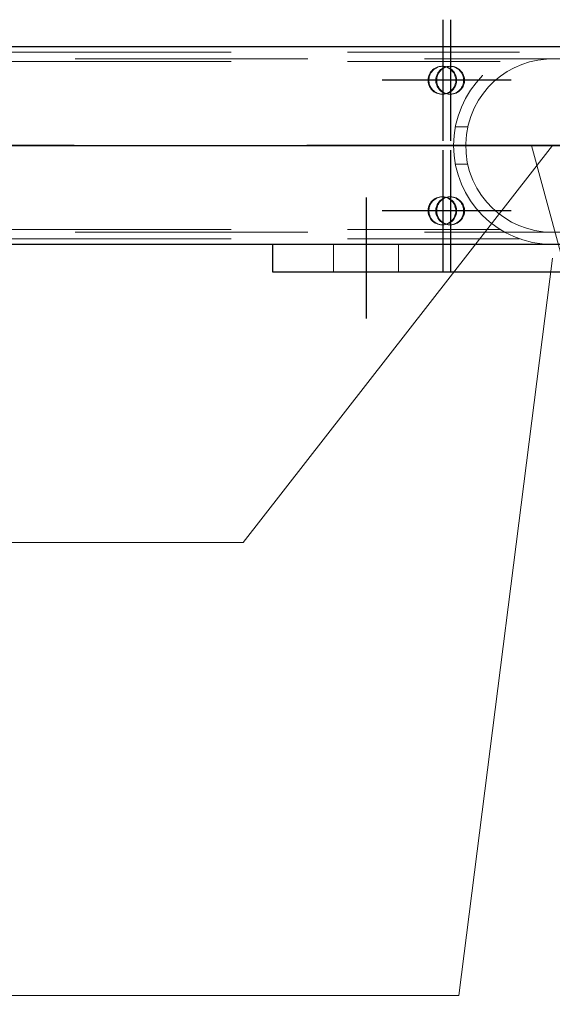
# Model space of a CAD drawing. Header units: millimetres. Extents: x -851 to 2, y 9346 to 10016.
# Tile 258 of 505: x -639.59 to -633.87, y 9752.36 to 9762.92. Entities that reach past the tile are written whole.
import ezdxf

# ---------------------------------------------------------------- set-up
doc = ezdxf.new("R2010")
doc.units = ezdxf.units.MM
doc.header["$LTSCALE"] = 10
doc.linetypes.add('HIDDEN', pattern=[0.375, 0.25, -0.125])
doc.linetypes.add('MITTE', pattern=[2, 1.25, -0.25, 0.25, -0.25])
for name, color, linetype, lineweight in [('PS_Hidden', 2, 'HIDDEN', 9), ('PS_Pos', 1, 'Continuous', 15), ('PS_Shape', 161, 'Continuous', 30), ('PS_SOLID', 7, 'Continuous', 30)]:
    doc.layers.add(name, color=color, linetype=linetype, lineweight=lineweight)
doc.layers.add('PS_Mid', color=5, linetype='MITTE')

# ---------------------------------------------------------------- blocks, each defined once
blk = doc.blocks.new('*X547')
at = {"layer": 'PS_Hidden', "color": 2, "linetype": 'HIDDEN'}
for p, q in [((-643.568, 9762.575), (-634.22, 9762.575)), ((-486.492, 9762.505), (-781.692, 9762.505)), ((-643.568, 9762.475), (-634.428, 9762.475)), ((-634.112, 9762.472), (-634.197, 9762.445)), ((-634.024, 9762.492), (-634.112, 9762.472)), ((-633.93, 9762.503), (-634.024, 9762.492)), ((-633.832, 9762.504), (-633.93, 9762.503)), ((-635.181, 9762.354), (-635.172, 9762.367)), ((-635.172, 9762.367), (-635.162, 9762.378)), ((-635.163, 9762.367), (-635.172, 9762.354)), ((-635.153, 9762.378), (-635.163, 9762.367)), ((-635.162, 9762.378), (-635.151, 9762.389)), ((-635.142, 9762.389), (-635.153, 9762.378)), ((-635.151, 9762.389), (-635.139, 9762.398)), ((-635.13, 9762.398), (-635.142, 9762.389)), ((-635.139, 9762.398), (-635.127, 9762.406)), ((-635.117, 9762.406), (-635.13, 9762.398)), ((-635.127, 9762.406), (-635.113, 9762.413)), ((-635.104, 9762.413), (-635.117, 9762.406)), ((-635.113, 9762.413), (-635.099, 9762.418)), ((-635.09, 9762.418), (-635.104, 9762.413)), ((-635.099, 9762.418), (-635.084, 9762.422)), ((-635.097, 9762.354), (-635.088, 9762.367)), ((-635.075, 9762.422), (-635.09, 9762.418)), ((-635.088, 9762.367), (-635.079, 9762.378)), ((-635.079, 9762.367), (-635.088, 9762.354)), ((-635.084, 9762.422), (-635.069, 9762.424)), ((-635.079, 9762.378), (-635.068, 9762.389)), ((-635.069, 9762.378), (-635.079, 9762.367)), ((-635.06, 9762.424), (-635.075, 9762.422)), ((-635.069, 9762.424), (-635.054, 9762.425)), ((-635.058, 9762.389), (-635.069, 9762.378)), ((-635.068, 9762.389), (-635.056, 9762.398)), ((-635.045, 9762.425), (-635.06, 9762.424)), ((-635.046, 9762.398), (-635.058, 9762.389)), ((-635.056, 9762.398), (-635.043, 9762.406)), ((-635.054, 9762.425), (-635.039, 9762.424)), ((-635.054, 9762.425), (-635.045, 9762.425)), ((-635.034, 9762.406), (-635.046, 9762.398)), ((-635.03, 9762.424), (-635.045, 9762.425)), ((-635.043, 9762.406), (-635.029, 9762.413)), ((-635.039, 9762.424), (-635.024, 9762.422)), ((-635.02, 9762.413), (-635.034, 9762.406)), ((-635.015, 9762.422), (-635.03, 9762.424)), ((-635.029, 9762.413), (-635.015, 9762.418)), ((-635.024, 9762.422), (-635.009, 9762.418)), ((-635.006, 9762.418), (-635.02, 9762.413)), ((-635, 9762.418), (-635.015, 9762.422)), ((-635.015, 9762.418), (-635, 9762.422)), ((-635.009, 9762.418), (-634.995, 9762.413)), ((-634.991, 9762.422), (-635.006, 9762.418)), ((-635, 9762.422), (-634.985, 9762.424)), ((-634.986, 9762.413), (-635, 9762.418)), ((-634.995, 9762.413), (-634.982, 9762.406)), ((-634.976, 9762.424), (-634.991, 9762.422)), ((-634.972, 9762.406), (-634.986, 9762.413)), ((-634.985, 9762.424), (-634.97, 9762.425)), ((-634.982, 9762.406), (-634.969, 9762.398)), ((-634.961, 9762.425), (-634.976, 9762.424)), ((-634.96, 9762.398), (-634.972, 9762.406)), ((-634.97, 9762.425), (-634.955, 9762.424)), ((-634.97, 9762.425), (-634.961, 9762.425)), ((-634.969, 9762.398), (-634.957, 9762.389)), ((-634.946, 9762.424), (-634.961, 9762.425)), ((-634.948, 9762.389), (-634.96, 9762.398)), ((-634.957, 9762.389), (-634.946, 9762.378)), ((-634.955, 9762.424), (-634.94, 9762.422)), ((-634.937, 9762.378), (-634.948, 9762.389)), ((-634.931, 9762.422), (-634.946, 9762.424)), ((-634.946, 9762.378), (-634.936, 9762.367)), ((-634.94, 9762.422), (-634.926, 9762.418)), ((-634.927, 9762.367), (-634.937, 9762.378)), ((-634.936, 9762.367), (-634.927, 9762.354)), ((-634.916, 9762.418), (-634.931, 9762.422)), ((-634.918, 9762.354), (-634.927, 9762.367)), ((-634.926, 9762.418), (-634.911, 9762.413)), ((-634.902, 9762.413), (-634.916, 9762.418)), ((-634.911, 9762.413), (-634.898, 9762.406)), ((-634.889, 9762.406), (-634.902, 9762.413)), ((-634.898, 9762.406), (-634.885, 9762.398)), ((-634.876, 9762.398), (-634.889, 9762.406)), ((-634.885, 9762.398), (-634.873, 9762.389)), ((-634.864, 9762.389), (-634.876, 9762.398)), ((-634.873, 9762.389), (-634.862, 9762.378)), ((-634.853, 9762.378), (-634.864, 9762.389)), ((-634.862, 9762.378), (-634.852, 9762.367)), ((-634.843, 9762.367), (-634.853, 9762.378)), ((-634.852, 9762.367), (-634.844, 9762.354)), ((-634.834, 9762.354), (-634.843, 9762.367)), ((-634.354, 9762.368), (-634.425, 9762.32)), ((-634.277, 9762.41), (-634.354, 9762.368)), ((-634.197, 9762.445), (-634.277, 9762.41)), ((-635.203, 9762.282), (-635.202, 9762.298)), ((-635.203, 9762.267), (-635.203, 9762.282)), ((-635.202, 9762.252), (-635.203, 9762.267)), ((-635.202, 9762.298), (-635.199, 9762.312)), ((-635.199, 9762.237), (-635.202, 9762.252)), ((-635.199, 9762.312), (-635.194, 9762.327)), ((-635.194, 9762.327), (-635.188, 9762.341)), ((-635.192, 9762.298), (-635.194, 9762.282)), ((-635.194, 9762.282), (-635.194, 9762.267)), ((-635.194, 9762.267), (-635.192, 9762.252)), ((-635.189, 9762.312), (-635.192, 9762.298)), ((-635.192, 9762.252), (-635.189, 9762.237)), ((-635.185, 9762.327), (-635.189, 9762.312)), ((-635.188, 9762.341), (-635.181, 9762.354)), ((-635.179, 9762.341), (-635.185, 9762.327)), ((-635.172, 9762.354), (-635.179, 9762.341)), ((-635.12, 9762.282), (-635.118, 9762.298)), ((-635.12, 9762.267), (-635.12, 9762.282)), ((-635.118, 9762.252), (-635.12, 9762.267)), ((-635.118, 9762.298), (-635.115, 9762.312)), ((-635.115, 9762.237), (-635.118, 9762.252)), ((-635.115, 9762.312), (-635.11, 9762.327)), ((-635.11, 9762.327), (-635.104, 9762.341)), ((-635.109, 9762.298), (-635.11, 9762.282)), ((-635.11, 9762.282), (-635.11, 9762.267)), ((-635.11, 9762.267), (-635.109, 9762.252)), ((-635.106, 9762.312), (-635.109, 9762.298)), ((-635.109, 9762.252), (-635.106, 9762.237)), ((-635.101, 9762.327), (-635.106, 9762.312)), ((-635.104, 9762.341), (-635.097, 9762.354)), ((-635.095, 9762.341), (-635.101, 9762.327)), ((-635.088, 9762.354), (-635.095, 9762.341)), ((-634.927, 9762.354), (-634.92, 9762.341)), ((-634.92, 9762.341), (-634.914, 9762.327)), ((-634.911, 9762.341), (-634.918, 9762.354)), ((-634.914, 9762.327), (-634.91, 9762.312)), ((-634.905, 9762.327), (-634.911, 9762.341)), ((-634.91, 9762.312), (-634.906, 9762.298)), ((-634.906, 9762.252), (-634.91, 9762.237)), ((-634.906, 9762.298), (-634.905, 9762.282)), ((-634.905, 9762.267), (-634.906, 9762.252)), ((-634.9, 9762.312), (-634.905, 9762.327)), ((-634.905, 9762.282), (-634.905, 9762.267)), ((-634.897, 9762.298), (-634.9, 9762.312)), ((-634.9, 9762.237), (-634.897, 9762.252)), ((-634.896, 9762.282), (-634.897, 9762.298)), ((-634.897, 9762.252), (-634.896, 9762.267)), ((-634.896, 9762.267), (-634.896, 9762.282)), ((-634.844, 9762.354), (-634.836, 9762.341)), ((-634.836, 9762.341), (-634.83, 9762.327)), ((-634.827, 9762.341), (-634.834, 9762.354)), ((-634.83, 9762.327), (-634.826, 9762.312)), ((-634.821, 9762.327), (-634.827, 9762.341)), ((-634.826, 9762.312), (-634.823, 9762.298)), ((-634.823, 9762.252), (-634.826, 9762.237)), ((-634.823, 9762.298), (-634.821, 9762.282)), ((-634.821, 9762.267), (-634.823, 9762.252)), ((-634.816, 9762.312), (-634.821, 9762.327)), ((-634.821, 9762.282), (-634.821, 9762.267)), ((-634.813, 9762.298), (-634.816, 9762.312)), ((-634.816, 9762.237), (-634.813, 9762.252)), ((-634.812, 9762.282), (-634.813, 9762.298)), ((-634.813, 9762.252), (-634.812, 9762.267)), ((-634.812, 9762.267), (-634.812, 9762.282)), ((-634.491, 9762.265), (-634.552, 9762.205)), ((-634.425, 9762.32), (-634.491, 9762.265)), ((-635.194, 9762.223), (-635.199, 9762.237)), ((-635.188, 9762.209), (-635.194, 9762.223)), ((-635.189, 9762.237), (-635.185, 9762.223)), ((-635.181, 9762.196), (-635.188, 9762.209)), ((-635.185, 9762.223), (-635.179, 9762.209)), ((-635.172, 9762.183), (-635.181, 9762.196)), ((-635.179, 9762.209), (-635.172, 9762.196)), ((-635.172, 9762.196), (-635.163, 9762.183)), ((-635.162, 9762.172), (-635.172, 9762.183)), ((-635.163, 9762.183), (-635.153, 9762.172)), ((-635.151, 9762.161), (-635.162, 9762.172)), ((-635.153, 9762.172), (-635.142, 9762.161)), ((-635.139, 9762.152), (-635.151, 9762.161)), ((-635.142, 9762.161), (-635.13, 9762.152)), ((-635.127, 9762.144), (-635.139, 9762.152)), ((-635.13, 9762.152), (-635.117, 9762.144)), ((-635.113, 9762.137), (-635.127, 9762.144)), ((-635.117, 9762.144), (-635.104, 9762.137)), ((-635.11, 9762.223), (-635.115, 9762.237)), ((-635.104, 9762.209), (-635.11, 9762.223)), ((-635.106, 9762.237), (-635.101, 9762.223)), ((-635.097, 9762.196), (-635.104, 9762.209)), ((-635.101, 9762.223), (-635.095, 9762.209)), ((-635.088, 9762.183), (-635.097, 9762.196)), ((-635.095, 9762.209), (-635.088, 9762.196)), ((-635.088, 9762.196), (-635.079, 9762.183)), ((-635.079, 9762.172), (-635.088, 9762.183)), ((-635.079, 9762.183), (-635.069, 9762.172)), ((-635.068, 9762.161), (-635.079, 9762.172)), ((-635.069, 9762.172), (-635.058, 9762.161)), ((-635.056, 9762.152), (-635.068, 9762.161)), ((-635.058, 9762.161), (-635.046, 9762.152)), ((-635.043, 9762.144), (-635.056, 9762.152)), ((-635.046, 9762.152), (-635.034, 9762.144)), ((-635.029, 9762.137), (-635.043, 9762.144)), ((-635.034, 9762.144), (-635.02, 9762.137)), ((-634.982, 9762.144), (-634.995, 9762.137)), ((-634.986, 9762.137), (-634.972, 9762.144)), ((-634.969, 9762.152), (-634.982, 9762.144)), ((-634.972, 9762.144), (-634.96, 9762.152)), ((-634.957, 9762.161), (-634.969, 9762.152)), ((-634.96, 9762.152), (-634.948, 9762.161)), ((-634.946, 9762.172), (-634.957, 9762.161)), ((-634.948, 9762.161), (-634.937, 9762.172)), ((-634.936, 9762.183), (-634.946, 9762.172)), ((-634.937, 9762.172), (-634.927, 9762.183)), ((-634.927, 9762.196), (-634.936, 9762.183)), ((-634.92, 9762.209), (-634.927, 9762.196)), ((-634.927, 9762.183), (-634.918, 9762.196)), ((-634.914, 9762.223), (-634.92, 9762.209)), ((-634.918, 9762.196), (-634.911, 9762.209)), ((-634.91, 9762.237), (-634.914, 9762.223)), ((-634.911, 9762.209), (-634.905, 9762.223)), ((-634.898, 9762.144), (-634.911, 9762.137)), ((-634.905, 9762.223), (-634.9, 9762.237)), ((-634.902, 9762.137), (-634.889, 9762.144)), ((-634.885, 9762.152), (-634.898, 9762.144)), ((-634.889, 9762.144), (-634.876, 9762.152)), ((-634.873, 9762.161), (-634.885, 9762.152)), ((-634.876, 9762.152), (-634.864, 9762.161)), ((-634.862, 9762.172), (-634.873, 9762.161)), ((-634.864, 9762.161), (-634.853, 9762.172)), ((-634.852, 9762.183), (-634.862, 9762.172)), ((-634.853, 9762.172), (-634.843, 9762.183)), ((-634.844, 9762.196), (-634.852, 9762.183)), ((-634.836, 9762.209), (-634.844, 9762.196)), ((-634.843, 9762.183), (-634.834, 9762.196)), ((-634.83, 9762.223), (-634.836, 9762.209)), ((-634.834, 9762.196), (-634.827, 9762.209)), ((-634.826, 9762.237), (-634.83, 9762.223)), ((-634.827, 9762.209), (-634.821, 9762.223)), ((-634.821, 9762.223), (-634.816, 9762.237)), ((-634.552, 9762.205), (-634.609, 9762.137)), ((-635.099, 9762.132), (-635.113, 9762.137)), ((-635.104, 9762.137), (-635.09, 9762.132)), ((-635.084, 9762.128), (-635.099, 9762.132)), ((-635.09, 9762.132), (-635.075, 9762.128)), ((-635.069, 9762.126), (-635.084, 9762.128)), ((-635.075, 9762.128), (-635.06, 9762.126)), ((-635.054, 9762.125), (-635.069, 9762.126)), ((-635.06, 9762.126), (-635.045, 9762.125)), ((-635.039, 9762.126), (-635.054, 9762.125)), ((-635.054, 9762.125), (-635.045, 9762.125)), ((-635.045, 9762.125), (-635.03, 9762.126)), ((-635.024, 9762.128), (-635.039, 9762.126)), ((-635.03, 9762.126), (-635.015, 9762.128)), ((-635.015, 9762.132), (-635.029, 9762.137)), ((-635.009, 9762.132), (-635.024, 9762.128)), ((-635.02, 9762.137), (-635.006, 9762.132)), ((-635.015, 9762.128), (-635, 9762.132)), ((-635, 9762.128), (-635.015, 9762.132)), ((-634.995, 9762.137), (-635.009, 9762.132)), ((-635.006, 9762.132), (-634.991, 9762.128)), ((-635, 9762.132), (-634.986, 9762.137)), ((-634.985, 9762.126), (-635, 9762.128)), ((-634.991, 9762.128), (-634.976, 9762.126)), ((-634.97, 9762.125), (-634.985, 9762.126)), ((-634.976, 9762.126), (-634.961, 9762.125)), ((-634.955, 9762.126), (-634.97, 9762.125)), ((-634.97, 9762.125), (-634.961, 9762.125)), ((-634.961, 9762.125), (-634.946, 9762.126)), ((-634.94, 9762.128), (-634.955, 9762.126)), ((-634.946, 9762.126), (-634.931, 9762.128)), ((-634.926, 9762.132), (-634.94, 9762.128)), ((-634.931, 9762.128), (-634.916, 9762.132)), ((-634.911, 9762.137), (-634.926, 9762.132)), ((-634.916, 9762.132), (-634.902, 9762.137)), ((-634.661, 9762.061), (-634.707, 9761.977)), ((-634.609, 9762.137), (-634.661, 9762.061)), ((-634.707, 9761.977), (-634.745, 9761.887)), ((-634.745, 9761.887), (-634.773, 9761.792)), ((-634.909, 9761.775), (-634.777, 9761.775)), ((-634.773, 9761.792), (-634.791, 9761.693)), ((-634.791, 9761.693), (-634.798, 9761.593)), ((-634.798, 9761.593), (-634.795, 9761.493)), ((-634.795, 9761.493), (-634.781, 9761.394)), ((-634.909, 9761.375), (-634.777, 9761.375)), ((-634.781, 9761.394), (-634.756, 9761.297)), ((-634.756, 9761.297), (-634.722, 9761.205)), ((-634.722, 9761.205), (-634.679, 9761.119)), ((-634.679, 9761.119), (-634.629, 9761.04)), ((-635.162, 9760.978), (-635.151, 9760.989)), ((-635.142, 9760.989), (-635.153, 9760.978)), ((-635.151, 9760.989), (-635.139, 9760.998)), ((-635.13, 9760.998), (-635.142, 9760.989)), ((-635.139, 9760.998), (-635.127, 9761.006)), ((-635.117, 9761.006), (-635.13, 9760.998)), ((-635.127, 9761.006), (-635.113, 9761.013)), ((-635.104, 9761.013), (-635.117, 9761.006)), ((-635.113, 9761.013), (-635.099, 9761.018)), ((-635.09, 9761.018), (-635.104, 9761.013)), ((-635.099, 9761.018), (-635.084, 9761.022)), ((-635.075, 9761.022), (-635.09, 9761.018)), ((-635.084, 9761.022), (-635.069, 9761.024)), ((-635.079, 9760.978), (-635.068, 9760.989)), ((-635.06, 9761.024), (-635.075, 9761.022)), ((-635.069, 9761.024), (-635.054, 9761.025)), ((-635.058, 9760.989), (-635.069, 9760.978)), ((-635.068, 9760.989), (-635.056, 9760.998)), ((-635.045, 9761.025), (-635.06, 9761.024)), ((-635.046, 9760.998), (-635.058, 9760.989)), ((-635.056, 9760.998), (-635.043, 9761.006)), ((-635.054, 9761.025), (-635.039, 9761.024)), ((-635.054, 9761.025), (-635.045, 9761.025)), ((-635.034, 9761.006), (-635.046, 9760.998)), ((-635.03, 9761.024), (-635.045, 9761.025)), ((-635.043, 9761.006), (-635.029, 9761.013)), ((-635.039, 9761.024), (-635.024, 9761.022)), ((-635.02, 9761.013), (-635.034, 9761.006)), ((-635.015, 9761.022), (-635.03, 9761.024)), ((-635.029, 9761.013), (-635.015, 9761.018)), ((-635.024, 9761.022), (-635.009, 9761.018)), ((-635.006, 9761.018), (-635.02, 9761.013)), ((-635, 9761.018), (-635.015, 9761.022)), ((-635.015, 9761.018), (-635, 9761.022)), ((-635.009, 9761.018), (-634.995, 9761.013)), ((-634.991, 9761.022), (-635.006, 9761.018)), ((-635, 9761.022), (-634.985, 9761.024)), ((-634.986, 9761.013), (-635, 9761.018)), ((-634.995, 9761.013), (-634.982, 9761.006)), ((-634.976, 9761.024), (-634.991, 9761.022)), ((-634.972, 9761.006), (-634.986, 9761.013)), ((-634.985, 9761.024), (-634.97, 9761.025)), ((-634.982, 9761.006), (-634.969, 9760.998)), ((-634.961, 9761.025), (-634.976, 9761.024)), ((-634.96, 9760.998), (-634.972, 9761.006)), ((-634.97, 9761.025), (-634.955, 9761.024)), ((-634.97, 9761.025), (-634.961, 9761.025)), ((-634.969, 9760.998), (-634.957, 9760.989)), ((-634.946, 9761.024), (-634.961, 9761.025)), ((-634.948, 9760.989), (-634.96, 9760.998)), ((-634.957, 9760.989), (-634.946, 9760.978)), ((-634.955, 9761.024), (-634.94, 9761.022)), ((-634.937, 9760.978), (-634.948, 9760.989)), ((-634.931, 9761.022), (-634.946, 9761.024)), ((-634.94, 9761.022), (-634.926, 9761.018)), ((-634.916, 9761.018), (-634.931, 9761.022)), ((-634.926, 9761.018), (-634.911, 9761.013)), ((-634.902, 9761.013), (-634.916, 9761.018)), ((-634.911, 9761.013), (-634.898, 9761.006)), ((-634.889, 9761.006), (-634.902, 9761.013)), ((-634.898, 9761.006), (-634.885, 9760.998)), ((-634.876, 9760.998), (-634.889, 9761.006)), ((-634.885, 9760.998), (-634.873, 9760.989)), ((-634.864, 9760.989), (-634.876, 9760.998)), ((-634.873, 9760.989), (-634.862, 9760.978)), ((-634.853, 9760.978), (-634.864, 9760.989)), ((-634.629, 9761.04), (-634.573, 9760.968)), ((-635.203, 9760.882), (-635.202, 9760.898)), ((-635.203, 9760.867), (-635.203, 9760.882)), ((-635.202, 9760.898), (-635.199, 9760.912)), ((-635.199, 9760.912), (-635.194, 9760.927)), ((-635.194, 9760.927), (-635.188, 9760.941)), ((-635.192, 9760.898), (-635.194, 9760.882)), ((-635.194, 9760.882), (-635.194, 9760.867)), ((-635.189, 9760.912), (-635.192, 9760.898)), ((-635.185, 9760.927), (-635.189, 9760.912)), ((-635.188, 9760.941), (-635.181, 9760.954)), ((-635.179, 9760.941), (-635.185, 9760.927)), ((-635.181, 9760.954), (-635.172, 9760.967)), ((-635.172, 9760.954), (-635.179, 9760.941)), ((-635.172, 9760.967), (-635.162, 9760.978)), ((-635.163, 9760.967), (-635.172, 9760.954)), ((-635.153, 9760.978), (-635.163, 9760.967)), ((-635.12, 9760.882), (-635.118, 9760.898)), ((-635.12, 9760.867), (-635.12, 9760.882)), ((-635.118, 9760.898), (-635.115, 9760.912)), ((-635.115, 9760.912), (-635.11, 9760.927)), ((-635.11, 9760.927), (-635.104, 9760.941)), ((-635.109, 9760.898), (-635.11, 9760.882)), ((-635.11, 9760.882), (-635.11, 9760.867)), ((-635.106, 9760.912), (-635.109, 9760.898)), ((-635.101, 9760.927), (-635.106, 9760.912)), ((-635.104, 9760.941), (-635.097, 9760.954)), ((-635.095, 9760.941), (-635.101, 9760.927)), ((-635.097, 9760.954), (-635.088, 9760.967)), ((-635.088, 9760.954), (-635.095, 9760.941)), ((-635.088, 9760.967), (-635.079, 9760.978)), ((-635.079, 9760.967), (-635.088, 9760.954)), ((-635.069, 9760.978), (-635.079, 9760.967)), ((-634.946, 9760.978), (-634.936, 9760.967)), ((-634.927, 9760.967), (-634.937, 9760.978)), ((-634.936, 9760.967), (-634.927, 9760.954)), ((-634.918, 9760.954), (-634.927, 9760.967)), ((-634.927, 9760.954), (-634.92, 9760.941)), ((-634.92, 9760.941), (-634.914, 9760.927)), ((-634.911, 9760.941), (-634.918, 9760.954)), ((-634.914, 9760.927), (-634.91, 9760.912)), ((-634.905, 9760.927), (-634.911, 9760.941)), ((-634.91, 9760.912), (-634.906, 9760.898)), ((-634.906, 9760.898), (-634.905, 9760.882)), ((-634.9, 9760.912), (-634.905, 9760.927)), ((-634.905, 9760.882), (-634.905, 9760.867)), ((-634.897, 9760.898), (-634.9, 9760.912)), ((-634.896, 9760.882), (-634.897, 9760.898)), ((-634.896, 9760.867), (-634.896, 9760.882)), ((-634.862, 9760.978), (-634.852, 9760.967)), ((-634.843, 9760.967), (-634.853, 9760.978)), ((-634.852, 9760.967), (-634.844, 9760.954)), ((-634.844, 9760.954), (-634.836, 9760.941)), ((-634.834, 9760.954), (-634.843, 9760.967)), ((-634.836, 9760.941), (-634.83, 9760.927)), ((-634.827, 9760.941), (-634.834, 9760.954)), ((-634.83, 9760.927), (-634.826, 9760.912)), ((-634.821, 9760.927), (-634.827, 9760.941)), ((-634.826, 9760.912), (-634.823, 9760.898)), ((-634.823, 9760.898), (-634.821, 9760.882)), ((-634.816, 9760.912), (-634.821, 9760.927)), ((-634.821, 9760.882), (-634.821, 9760.867)), ((-634.813, 9760.898), (-634.816, 9760.912)), ((-634.812, 9760.882), (-634.813, 9760.898)), ((-634.812, 9760.867), (-634.812, 9760.882)), ((-634.573, 9760.968), (-634.514, 9760.906)), ((-634.514, 9760.906), (-634.45, 9760.849)), ((-635.202, 9760.852), (-635.203, 9760.867)), ((-635.199, 9760.837), (-635.202, 9760.852)), ((-635.194, 9760.823), (-635.199, 9760.837)), ((-635.194, 9760.867), (-635.192, 9760.852)), ((-635.188, 9760.809), (-635.194, 9760.823)), ((-635.192, 9760.852), (-635.189, 9760.837)), ((-635.189, 9760.837), (-635.185, 9760.823)), ((-635.181, 9760.796), (-635.188, 9760.809)), ((-635.185, 9760.823), (-635.179, 9760.809)), ((-635.172, 9760.783), (-635.181, 9760.796)), ((-635.179, 9760.809), (-635.172, 9760.796)), ((-635.172, 9760.796), (-635.163, 9760.783)), ((-635.162, 9760.772), (-635.172, 9760.783)), ((-635.163, 9760.783), (-635.153, 9760.772)), ((-635.151, 9760.761), (-635.162, 9760.772)), ((-635.153, 9760.772), (-635.142, 9760.761)), ((-635.118, 9760.852), (-635.12, 9760.867)), ((-635.115, 9760.837), (-635.118, 9760.852)), ((-635.11, 9760.823), (-635.115, 9760.837)), ((-635.11, 9760.867), (-635.109, 9760.852)), ((-635.104, 9760.809), (-635.11, 9760.823)), ((-635.109, 9760.852), (-635.106, 9760.837)), ((-635.106, 9760.837), (-635.101, 9760.823)), ((-635.097, 9760.796), (-635.104, 9760.809)), ((-635.101, 9760.823), (-635.095, 9760.809)), ((-635.088, 9760.783), (-635.097, 9760.796)), ((-635.095, 9760.809), (-635.088, 9760.796)), ((-635.088, 9760.796), (-635.079, 9760.783)), ((-635.079, 9760.772), (-635.088, 9760.783)), ((-635.079, 9760.783), (-635.069, 9760.772)), ((-635.068, 9760.761), (-635.079, 9760.772)), ((-635.069, 9760.772), (-635.058, 9760.761)), ((-634.946, 9760.772), (-634.957, 9760.761)), ((-634.948, 9760.761), (-634.937, 9760.772)), ((-634.936, 9760.783), (-634.946, 9760.772)), ((-634.937, 9760.772), (-634.927, 9760.783)), ((-634.927, 9760.796), (-634.936, 9760.783)), ((-634.92, 9760.809), (-634.927, 9760.796)), ((-634.927, 9760.783), (-634.918, 9760.796)), ((-634.914, 9760.823), (-634.92, 9760.809)), ((-634.918, 9760.796), (-634.911, 9760.809)), ((-634.91, 9760.837), (-634.914, 9760.823)), ((-634.911, 9760.809), (-634.905, 9760.823)), ((-634.906, 9760.852), (-634.91, 9760.837)), ((-634.905, 9760.867), (-634.906, 9760.852)), ((-634.905, 9760.823), (-634.9, 9760.837)), ((-634.9, 9760.837), (-634.897, 9760.852)), ((-634.897, 9760.852), (-634.896, 9760.867)), ((-634.862, 9760.772), (-634.873, 9760.761)), ((-634.864, 9760.761), (-634.853, 9760.772)), ((-634.852, 9760.783), (-634.862, 9760.772)), ((-634.853, 9760.772), (-634.843, 9760.783)), ((-634.844, 9760.796), (-634.852, 9760.783)), ((-634.836, 9760.809), (-634.844, 9760.796)), ((-634.843, 9760.783), (-634.834, 9760.796)), ((-634.83, 9760.823), (-634.836, 9760.809)), ((-634.834, 9760.796), (-634.827, 9760.809)), ((-634.826, 9760.837), (-634.83, 9760.823)), ((-634.827, 9760.809), (-634.821, 9760.823)), ((-634.823, 9760.852), (-634.826, 9760.837)), ((-634.821, 9760.867), (-634.823, 9760.852)), ((-634.821, 9760.823), (-634.816, 9760.837)), ((-634.816, 9760.837), (-634.813, 9760.852)), ((-634.813, 9760.852), (-634.812, 9760.867)), ((-634.45, 9760.849), (-634.38, 9760.799)), ((-634.38, 9760.799), (-634.306, 9760.754)), ((-643.568, 9760.675), (-634.428, 9760.675)), ((-635.139, 9760.752), (-635.151, 9760.761)), ((-635.142, 9760.761), (-635.13, 9760.752)), ((-635.127, 9760.744), (-635.139, 9760.752)), ((-635.13, 9760.752), (-635.117, 9760.744)), ((-635.113, 9760.737), (-635.127, 9760.744)), ((-635.117, 9760.744), (-635.104, 9760.737)), ((-635.099, 9760.732), (-635.113, 9760.737)), ((-635.104, 9760.737), (-635.09, 9760.732)), ((-635.084, 9760.728), (-635.099, 9760.732)), ((-635.09, 9760.732), (-635.075, 9760.728)), ((-635.069, 9760.726), (-635.084, 9760.728)), ((-635.075, 9760.728), (-635.06, 9760.726)), ((-635.054, 9760.725), (-635.069, 9760.726)), ((-635.056, 9760.752), (-635.068, 9760.761)), ((-635.06, 9760.726), (-635.045, 9760.725)), ((-635.058, 9760.761), (-635.046, 9760.752)), ((-635.043, 9760.744), (-635.056, 9760.752)), ((-635.039, 9760.726), (-635.054, 9760.725)), ((-635.054, 9760.725), (-635.045, 9760.725)), ((-635.046, 9760.752), (-635.034, 9760.744)), ((-635.045, 9760.725), (-635.03, 9760.726)), ((-635.029, 9760.737), (-635.043, 9760.744)), ((-635.024, 9760.728), (-635.039, 9760.726)), ((-635.034, 9760.744), (-635.02, 9760.737)), ((-635.03, 9760.726), (-635.015, 9760.728)), ((-635.015, 9760.732), (-635.029, 9760.737)), ((-635.009, 9760.732), (-635.024, 9760.728)), ((-635.02, 9760.737), (-635.006, 9760.732)), ((-635.015, 9760.728), (-635, 9760.732)), ((-635, 9760.728), (-635.015, 9760.732)), ((-634.995, 9760.737), (-635.009, 9760.732)), ((-635.006, 9760.732), (-634.991, 9760.728)), ((-635, 9760.732), (-634.986, 9760.737)), ((-634.985, 9760.726), (-635, 9760.728)), ((-634.982, 9760.744), (-634.995, 9760.737)), ((-634.991, 9760.728), (-634.976, 9760.726)), ((-634.986, 9760.737), (-634.972, 9760.744)), ((-634.97, 9760.725), (-634.985, 9760.726)), ((-634.969, 9760.752), (-634.982, 9760.744)), ((-634.976, 9760.726), (-634.961, 9760.725)), ((-634.972, 9760.744), (-634.96, 9760.752)), ((-634.955, 9760.726), (-634.97, 9760.725)), ((-634.97, 9760.725), (-634.961, 9760.725)), ((-634.957, 9760.761), (-634.969, 9760.752)), ((-634.961, 9760.725), (-634.946, 9760.726)), ((-634.96, 9760.752), (-634.948, 9760.761)), ((-634.94, 9760.728), (-634.955, 9760.726)), ((-634.946, 9760.726), (-634.931, 9760.728)), ((-634.926, 9760.732), (-634.94, 9760.728)), ((-634.931, 9760.728), (-634.916, 9760.732)), ((-634.911, 9760.737), (-634.926, 9760.732)), ((-634.916, 9760.732), (-634.902, 9760.737)), ((-634.898, 9760.744), (-634.911, 9760.737)), ((-634.902, 9760.737), (-634.889, 9760.744)), ((-634.885, 9760.752), (-634.898, 9760.744)), ((-634.889, 9760.744), (-634.876, 9760.752)), ((-634.873, 9760.761), (-634.885, 9760.752)), ((-634.876, 9760.752), (-634.864, 9760.761)), ((-634.306, 9760.754), (-634.227, 9760.717)), ((-634.227, 9760.717), (-634.144, 9760.687)), ((-634.144, 9760.687), (-634.056, 9760.664)), ((-486.492, 9760.645), (-781.692, 9760.645)), ((-643.568, 9760.575), (-634.22, 9760.575)), ((-634.056, 9760.664), (-633.965, 9760.65)), ((-633.965, 9760.65), (-633.868, 9760.645)), ((-633.868, 9760.645), (-633.77, 9760.65)), ((-636.868, 9760.515), (-636.868, 9760.518)), ((-630.868, 9760.518), (-636.868, 9760.518)), ((-636.218, 9760.218), (-636.218, 9760.518)), ((-635.518, 9760.218), (-635.518, 9760.518))]:
    blk.add_line(p, q, dxfattribs=at)
at = {"layer": 'PS_Hidden', "extrusion": (0, 0, -1)}
blk.add_arc((633.868, 9761.575), 1.06, 270, 90, dxfattribs=at)
at = {"layer": 'PS_Mid', "color": 5, "linetype": 'MITTE'}
for p, q in [((-635.045, 9762.925), (-635.045, 9761.625)), ((-634.961, 9762.925), (-634.961, 9761.625)), ((-634.395, 9762.275), (-635.695, 9762.275)), ((-634.311, 9762.275), (-635.611, 9762.275)), ((-484.003, 9761.575), (-784.181, 9761.575)), ((-686.052, 9761.575), (-631.684, 9761.575)), ((-636.052, 9761.575), (-581.684, 9761.575)), ((-634.275, 9761.575), (-635.428, 9761.575)), ((-635.045, 9761.525), (-635.045, 9760.225)), ((-634.961, 9761.525), (-634.961, 9760.225)), ((-633.868, 9761.575), (-633.868, 9761.575)), ((-635.868, 9761.018), (-635.868, 9759.718)), ((-635.868, 9761.018), (-635.868, 9759.718)), ((-634.395, 9760.875), (-635.695, 9760.875)), ((-634.311, 9760.875), (-635.611, 9760.875))]:
    blk.add_line(p, q, dxfattribs=at)
at = {"layer": 'PS_SOLID', "color": 7, "linetype": 'Continuous'}
for p, q in [((-486.492, 9762.635), (-781.692, 9762.635)), ((-486.492, 9760.515), (-781.692, 9760.515)), ((-636.868, 9760.218), (-636.868, 9760.515)), ((-630.868, 9760.218), (-636.868, 9760.218))]:
    blk.add_line(p, q, dxfattribs=at)
blk = doc.blocks.new('*X594')
at = {"color": 1}
blk.add_line((-634.092, 9761.575), (-631.597, 9752.364), dxfattribs=at)
blk = doc.blocks.new('*X595')
at = {"color": 1}
for p in [(-633.868, 9761.575), (-642.188, 9757.318)]:
    blk.add_line(p, (-637.188, 9757.318), dxfattribs=at)
blk = doc.blocks.new('*X596')
at = {"color": 1}
for p in [(-633.868, 9760.368), (-639.873, 9752.459)]:
    blk.add_line(p, (-634.873, 9752.459), dxfattribs=at)

msp = doc.modelspace()

# ---------------------------------------------------------------- block references
at = {"layer": 'PS_Pos'}
for name in ['*X595', '*X594', '*X596']:
    msp.add_blockref(name, (0, 0), dxfattribs=at)
at = {"layer": 'PS_Shape', "color": 31}
msp.add_blockref('*X547', (0, 0), dxfattribs=at)

doc.saveas('drawing.dxf')
